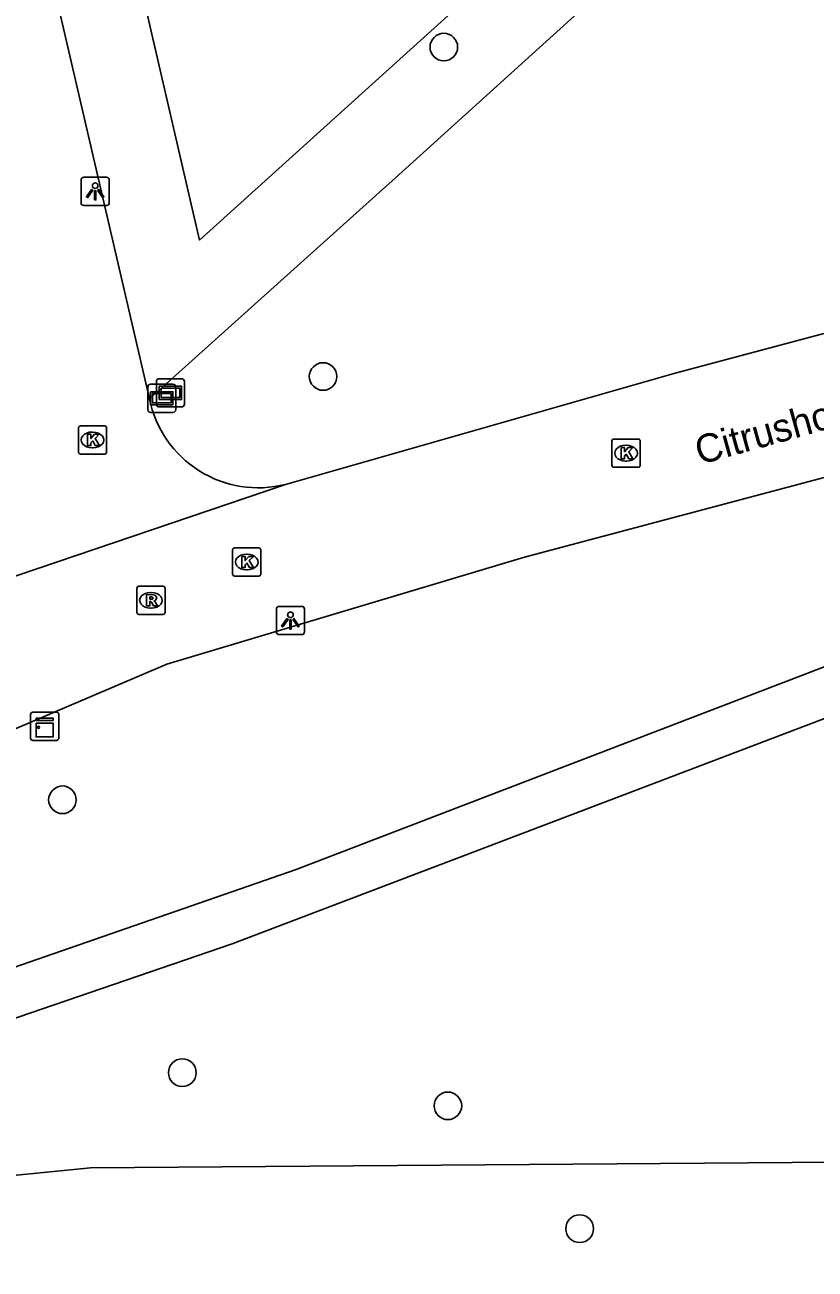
# Model space of a CAD drawing. Extents: x 162026 to 163499, y 387297 to 388169.
# Drawn here: x 163033.32 to 163061.32, y 387428.56 to 387472.61 of the extents above; entities that cross this region are included whole.
import ezdxf

# ---------------------------------------------------------------- set-up
doc = ezdxf.new("R2010")
doc.units = 0
for name, color, linetype in [('IMGEO_Boom', 7, 'Continuous'), ('IMGEO_Groenvoorziening', 7, 'Continuous'), ('IMGEO_Kast', 7, 'Continuous'), ('IMGEO_Kolk', 7, 'Continuous'), ('IMGEO_Lichtpunt', 7, 'Continuous'), ('IMGEO_Openbare_ruimte_label', 7, 'Continuous'), ('IMGEO_Rijbaan_lokaal_open', 7, 'Continuous'), ('IMGEO_Rioolput', 7, 'Continuous'), ('IMGEO_Straatnaambord', 7, 'Continuous'), ('IMGEO_Verklikker', 7, 'Continuous'), ('IMGEO_Voetpad_halfverhard', 7, 'Continuous')]:
    doc.layers.add(name, color=color, linetype=linetype)

msp = doc.modelspace()

# ---------------------------------------------------------------- linework, layer by layer
at = {"layer": 'IMGEO_Boom'}
for centre in [(163048.164, 387471.82), (163043.886, 387460.16), (163034.651, 387445.175), (163038.897, 387435.516), (163048.307, 387434.342), (163052.977, 387429.994)]:
    msp.add_circle(centre, 0.489, dxfattribs=at)
at = {"layer": 'IMGEO_Groenvoorziening'}
for points in [[(163059.868, 387479.335), (163046.567, 387467.293), (163037.733, 387459.366)], [(163037.344, 387474.331), (163039.509, 387464.991), (163053.945, 387478.019)], [(163079.631, 387426.201), (163077.591, 387432.468), (163035.64, 387432.152), (163031.105, 387431.697), (163012.68, 387425.722)]]:
    msp.add_lwpolyline(points, dxfattribs=at)
at = {"layer": 'IMGEO_Kast'}
for p, q in [((163033.521, 387447.353), (163033.521, 387448.194)), ((163033.521, 387448.194), (163033.521, 387447.353)), ((163033.596, 387448.278), (163034.437, 387448.278)), ((163034.437, 387448.278), (163033.596, 387448.278)), ((163034.521, 387448.203), (163034.521, 387447.362)), ((163034.521, 387447.362), (163034.521, 387448.203)), ((163034.446, 387447.278), (163033.605, 387447.278)), ((163033.605, 387447.278), (163034.446, 387447.278))]:
    msp.add_line(p, q, dxfattribs=at)
for points in [[(163033.716, 387448.068), (163034.316, 387448.068), (163034.316, 387447.983), (163033.716, 387447.983), (163033.716, 387448.068)], [(163033.716, 387447.893), (163034.316, 387447.893), (163034.316, 387447.404), (163033.716, 387447.404), (163033.716, 387447.893)]]:
    msp.add_lwpolyline(points, dxfattribs=at)
msp.add_circle((163033.8, 387447.742), 0.0377, dxfattribs=at)
for centre, start, end in [((163033.599, 387448.2), 92.4484, 184.2845), ((163033.599, 387448.2), 92.4484, 184.2845), ((163034.443, 387448.2), 2.4484, 94.2845), ((163034.443, 387448.2), 2.4484, 94.2845), ((163033.599, 387447.356), 182.4484, 274.2845), ((163033.599, 387447.356), 182.4484, 274.2845), ((163034.443, 387447.356), 272.4484, 4.2845), ((163034.443, 387447.356), 272.4484, 4.2845)]:
    msp.add_arc(centre, 0.0779, start, end, dxfattribs=at)
at = {"layer": 'IMGEO_Kolk'}
for p, q in [((163035.215, 387457.487), (163035.215, 387458.339)), ((163035.29, 387458.413), (163036.142, 387458.413)), ((163035.703, 387458.193), (163035.728, 387458.193)), ((163036.216, 387458.339), (163036.216, 387457.487)), ((163054.121, 387457.02), (163054.121, 387457.872)), ((163054.196, 387457.946), (163055.048, 387457.946)), ((163055.122, 387457.872), (163055.122, 387457.02)), ((163036.142, 387457.413), (163035.29, 387457.413)), ((163035.726, 387457.633), (163035.701, 387457.633)), ((163054.609, 387457.726), (163054.634, 387457.726)), ((163055.048, 387456.946), (163054.196, 387456.946)), ((163054.632, 387457.166), (163054.607, 387457.166)), ((163040.68, 387453.167), (163040.68, 387454.019)), ((163040.755, 387454.093), (163041.607, 387454.093)), ((163041.168, 387453.873), (163041.193, 387453.873)), ((163041.681, 387454.019), (163041.681, 387453.167)), ((163041.607, 387453.093), (163040.755, 387453.093)), ((163041.191, 387453.313), (163041.166, 387453.313))]:
    msp.add_line(p, q, dxfattribs=at)
for points in [[(163035.215, 387457.487), (163035.215, 387458.339)], [(163035.29, 387458.413), (163036.142, 387458.413)], [(163036.216, 387458.339), (163036.216, 387457.487)], [(163035.536, 387458.113), (163035.659, 387458.113), (163035.659, 387457.962), (163035.789, 387458.113), (163035.953, 387458.113), (163035.807, 387457.962), (163035.96, 387457.713), (163035.808, 387457.713), (163035.723, 387457.877), (163035.659, 387457.81), (163035.659, 387457.713), (163035.536, 387457.713), (163035.536, 387458.113)], [(163054.121, 387457.02), (163054.121, 387457.872)], [(163054.196, 387457.946), (163055.048, 387457.946)], [(163055.122, 387457.872), (163055.122, 387457.02)], [(163036.142, 387457.413), (163035.29, 387457.413)], [(163054.442, 387457.646), (163054.565, 387457.646), (163054.565, 387457.495), (163054.695, 387457.646), (163054.859, 387457.646), (163054.713, 387457.495), (163054.866, 387457.246), (163054.714, 387457.246), (163054.629, 387457.41), (163054.565, 387457.343), (163054.565, 387457.246), (163054.442, 387457.246), (163054.442, 387457.646)], [(163055.048, 387456.946), (163054.196, 387456.946)], [(163040.68, 387453.167), (163040.68, 387454.019)], [(163040.755, 387454.093), (163041.607, 387454.093)], [(163041.001, 387453.793), (163041.124, 387453.793), (163041.124, 387453.642), (163041.254, 387453.793), (163041.418, 387453.793), (163041.272, 387453.642), (163041.425, 387453.393), (163041.273, 387453.393), (163041.188, 387453.557), (163041.124, 387453.49), (163041.124, 387453.393), (163041.001, 387453.393), (163041.001, 387453.793)], [(163041.681, 387454.019), (163041.681, 387453.167)], [(163041.607, 387453.093), (163040.755, 387453.093)]]:
    msp.add_lwpolyline(points, dxfattribs=at)
for centre, start, end in [((163035.292, 387458.337), 91.552, 178.448), ((163035.292, 387458.337), 91.552, 178.448), ((163036.14, 387458.337), 1.552, 88.448), ((163036.14, 387458.337), 1.552, 88.448), ((163054.198, 387457.87), 91.552, 178.448), ((163054.198, 387457.87), 91.552, 178.448), ((163055.046, 387457.87), 1.552, 88.448), ((163055.046, 387457.87), 1.552, 88.448), ((163035.292, 387457.489), 181.552, 268.448), ((163035.292, 387457.489), 181.552, 268.448), ((163036.14, 387457.489), 271.552, 358.448), ((163036.14, 387457.489), 271.552, 358.448), ((163054.198, 387457.022), 181.552, 268.448), ((163054.198, 387457.022), 181.552, 268.448), ((163055.046, 387457.022), 271.552, 358.448), ((163055.046, 387457.022), 271.552, 358.448), ((163040.757, 387454.017), 91.552, 178.448), ((163040.757, 387454.017), 91.552, 178.448), ((163041.605, 387454.017), 1.552, 88.448), ((163041.605, 387454.017), 1.552, 88.448), ((163040.757, 387453.169), 181.552, 268.448), ((163040.757, 387453.169), 181.552, 268.448), ((163041.605, 387453.169), 271.552, 358.448), ((163041.605, 387453.169), 271.552, 358.448)]:
    msp.add_arc(centre, 0.0765, start, end, dxfattribs=at)
for centre, major_axis, ratio, start_param, end_param in [((163035.702, 387457.913), (-0.387, 0.002), 0.722429, 4.712389, 7.853982), ((163035.727, 387457.913), (-0.39, 0.002), 0.717154, 1.570796, 4.712389), ((163054.608, 387457.446), (-0.387, 0.002), 0.722429, 4.712389, 7.853982), ((163054.633, 387457.446), (-0.39, 0.002), 0.717154, 1.570796, 4.712389), ((163041.167, 387453.593), (-0.387, 0.002), 0.722429, 4.712389, 7.853982), ((163041.192, 387453.593), (-0.39, 0.002), 0.717154, 1.570796, 4.712389)]:
    msp.add_ellipse(centre, major_axis=major_axis, ratio=ratio, start_param=start_param, end_param=end_param, dxfattribs=at)
at = {"layer": 'IMGEO_Lichtpunt'}
for p, q in [((163035.311, 387467.116), (163035.311, 387466.309)), ((163035.311, 387467.116), (163035.311, 387466.309)), ((163036.213, 387467.211), (163035.405, 387467.211)), ((163036.213, 387467.211), (163035.405, 387467.211)), ((163036.307, 387466.309), (163036.307, 387467.116)), ((163036.307, 387466.309), (163036.307, 387467.116)), ((163035.405, 387466.215), (163036.213, 387466.215)), ((163035.405, 387466.215), (163036.213, 387466.215)), ((163042.23, 387451.925), (163042.23, 387451.118)), ((163042.23, 387451.925), (163042.23, 387451.118)), ((163043.132, 387452.02), (163042.324, 387452.02)), ((163043.132, 387452.02), (163042.324, 387452.02)), ((163043.226, 387451.118), (163043.226, 387451.925)), ((163043.226, 387451.118), (163043.226, 387451.925)), ((163042.324, 387451.024), (163043.132, 387451.024)), ((163042.324, 387451.024), (163043.132, 387451.024))]:
    msp.add_line(p, q, dxfattribs=at)
for points in [[(163035.685, 387466.78), (163035.724, 387466.752), (163035.536, 387466.49), (163035.498, 387466.517), (163035.685, 387466.78)], [(163035.787, 387466.732), (163035.834, 387466.732), (163035.834, 387466.41), (163035.787, 387466.41), (163035.787, 387466.732)], [(163035.897, 387466.752), (163035.935, 387466.779), (163036.122, 387466.517), (163036.083, 387466.489), (163035.897, 387466.752)], [(163042.604, 387451.589), (163042.643, 387451.561), (163042.455, 387451.299), (163042.417, 387451.326), (163042.604, 387451.589)], [(163042.816, 387451.561), (163042.854, 387451.588), (163043.041, 387451.326), (163043.002, 387451.298), (163042.816, 387451.561)], [(163042.706, 387451.541), (163042.753, 387451.541), (163042.753, 387451.219), (163042.706, 387451.219), (163042.706, 387451.541)]]:
    msp.add_lwpolyline(points, dxfattribs=at)
for centre in [(163035.81, 387466.914), (163042.729, 387451.723)]:
    msp.add_circle(centre, 0.0994, dxfattribs=at)
for centre, start, end in [((163035.405, 387467.116), 90, 180), ((163035.405, 387467.116), 90, 180), ((163036.213, 387467.116), 0, 90), ((163036.213, 387467.116), 0, 90), ((163035.405, 387466.309), 180, 270), ((163035.405, 387466.309), 180, 270), ((163036.213, 387466.309), 270, 0), ((163036.213, 387466.309), 270, 360), ((163042.324, 387451.925), 90, 180), ((163042.324, 387451.925), 90, 180), ((163043.132, 387451.925), 0, 90), ((163043.132, 387451.925), 0, 90), ((163042.324, 387451.118), 180, 270), ((163042.324, 387451.118), 180, 270), ((163043.132, 387451.118), 270, 0), ((163043.132, 387451.118), 270, 360)]:
    msp.add_arc(centre, 0.0946, start, end, dxfattribs=at)
at = {"layer": 'IMGEO_Rijbaan_lokaal_open'}
for points in [[(163037.733, 387459.366), (163034.421, 387473.654)], [(163077.096, 387465.799), (163056.358, 387460.28), (163042.552, 387456.341)], [(163014.567, 387439.838), (163038.346, 387449.971), (163051.021, 387453.764), (163079.193, 387461.251)], [(163042.552, 387456.341), (163029.687, 387451.981)]]:
    msp.add_lwpolyline(points, dxfattribs=at)
msp.add_arc((163041.585, 387460.152), 3.932, 191.5312, 284.2338, dxfattribs=at)
at = {"layer": 'IMGEO_Rioolput'}
for p, q in [((163037.286, 387451.811), (163037.286, 387452.663)), ((163037.361, 387452.737), (163038.213, 387452.737)), ((163037.774, 387452.517), (163037.799, 387452.517)), ((163038.287, 387452.663), (163038.287, 387451.811)), ((163038.213, 387451.737), (163037.361, 387451.737)), ((163037.797, 387451.957), (163037.772, 387451.957))]:
    msp.add_line(p, q, dxfattribs=at)
for points in [[(163037.286, 387451.811), (163037.286, 387452.663)], [(163037.361, 387452.737), (163038.213, 387452.737)], [(163038.287, 387452.663), (163038.287, 387451.811)], [(163037.875, 387452.435), (163037.623, 387452.437), (163037.623, 387452.037)], [(163037.623, 387452.037), (163037.747, 387452.037), (163037.747, 387452.199), (163037.758, 387452.199)], [(163037.801, 387452.356), (163037.747, 387452.356), (163037.747, 387452.275)], [(163037.747, 387452.275), (163037.799, 387452.275)], [(163037.805, 387452.17), (163037.876, 387452.037), (163038.016, 387452.037), (163037.951, 387452.163)], [(163038.213, 387451.737), (163037.361, 387451.737)]]:
    msp.add_lwpolyline(points, dxfattribs=at)
for centre, radius, start, end in [((163037.363, 387452.661), 0.0765, 91.552, 178.448), ((163037.363, 387452.661), 0.0765, 91.552, 178.448), ((163038.211, 387452.661), 0.0765, 1.552, 88.448), ((163038.211, 387452.661), 0.0765, 1.552, 88.448), ((163037.757, 387452.146), 0.0533, 26.0293, 88.6989), ((163037.783, 387452.464), 0.19, 274.7715, 282.9687), ((163037.807, 387452.26), 0.0964, 77.0061, 93.1865), ((163037.821, 387452.317), 0.0378, 276.6634, 79.6772), ((163037.874, 387452.325), 0.109, 350.3612, 89.416), ((163037.872, 387452.325), 0.112, 277.5842, 350.9817), ((163037.856, 387452.11), 0.108, 29.5134, 73.7905), ((163037.363, 387451.813), 0.0765, 181.552, 268.448), ((163037.363, 387451.813), 0.0765, 181.552, 268.448), ((163038.211, 387451.813), 0.0765, 271.552, 358.448), ((163038.211, 387451.813), 0.0765, 271.552, 358.448)]:
    msp.add_arc(centre, radius, start, end, dxfattribs=at)
for centre, major_axis, ratio, start_param, end_param in [((163037.773, 387452.237), (-0.387, 0.002), 0.722429, 4.712389, 7.853982), ((163037.798, 387452.237), (-0.39, 0.002), 0.717154, 1.570796, 4.712389)]:
    msp.add_ellipse(centre, major_axis=major_axis, ratio=ratio, start_param=start_param, end_param=end_param, dxfattribs=at)
at = {"layer": 'IMGEO_Straatnaambord'}
for p, q in [((163037.98, 387459.182), (163037.98, 387459.982)), ((163037.98, 387459.982), (163037.98, 387459.182)), ((163038.08, 387460.082), (163038.87, 387460.082)), ((163038.87, 387460.082), (163038.08, 387460.082)), ((163038.97, 387459.982), (163038.97, 387459.182)), ((163038.97, 387459.182), (163038.97, 387459.982)), ((163038.87, 387459.082), (163038.08, 387459.082)), ((163038.08, 387459.082), (163038.87, 387459.082))]:
    msp.add_line(p, q, dxfattribs=at)
for points in [[(163038.081, 387459.814), (163038.869, 387459.814), (163038.869, 387459.35), (163038.081, 387459.35), (163038.081, 387459.814)], [(163038.146, 387459.749), (163038.146, 387459.415), (163038.804, 387459.415), (163038.804, 387459.749), (163038.146, 387459.749)]]:
    msp.add_lwpolyline(points, dxfattribs=at)
for centre, start, end in [((163038.08, 387459.982), 90, 180), ((163038.08, 387459.982), 90, 180), ((163038.87, 387459.982), 0, 90), ((163038.87, 387459.982), 360, 90), ((163038.08, 387459.182), 180, 270), ((163038.08, 387459.182), 180, 270), ((163038.87, 387459.182), 270, 0), ((163038.87, 387459.182), 270, 0)]:
    msp.add_arc(centre, 0.1, start, end, dxfattribs=at)
at = {"layer": 'IMGEO_Verklikker'}
for p, q in [((163037.675, 387458.989), (163037.675, 387459.789)), ((163037.675, 387459.789), (163037.675, 387458.989)), ((163037.775, 387459.889), (163038.565, 387459.889)), ((163038.565, 387459.889), (163037.775, 387459.889)), ((163038.665, 387459.789), (163038.665, 387458.989)), ((163038.665, 387458.989), (163038.665, 387459.789)), ((163038.565, 387458.889), (163037.775, 387458.889)), ((163037.775, 387458.889), (163038.565, 387458.889))]:
    msp.add_line(p, q, dxfattribs=at)
for points in [[(163037.776, 387459.621), (163038.564, 387459.621), (163038.564, 387459.157), (163037.776, 387459.157), (163037.776, 387459.621)], [(163037.841, 387459.556), (163037.841, 387459.222), (163038.499, 387459.222), (163038.499, 387459.556), (163037.841, 387459.556)]]:
    msp.add_lwpolyline(points, dxfattribs=at)
for centre, start, end in [((163037.775, 387459.789), 90, 180), ((163037.775, 387459.789), 90, 180), ((163038.565, 387459.789), 0, 90), ((163038.565, 387459.789), 360, 90), ((163037.775, 387458.989), 180, 270), ((163037.775, 387458.989), 180, 270), ((163038.565, 387458.989), 270, 0), ((163038.565, 387458.989), 270, 0)]:
    msp.add_arc(centre, 0.1, start, end, dxfattribs=at)
at = {"layer": 'IMGEO_Voetpad_halfverhard'}
for points in [[(163078.809, 387456.471), (163042.931, 387442.705), (163026.893, 387437.151), (163011.245, 387432.097)], [(163079.814, 387454.958), (163040.659, 387440.079), (163011.638, 387430.146)]]:
    msp.add_lwpolyline(points, dxfattribs=at)

# ---------------------------------------------------------------- texts
at = {"layer": 'IMGEO_Openbare_ruimte_label'}
msp.add_text('Citrushof', height=1, rotation=15.5517, dxfattribs=at).set_placement((163057.229, 387457.029))

doc.saveas('drawing.dxf')
